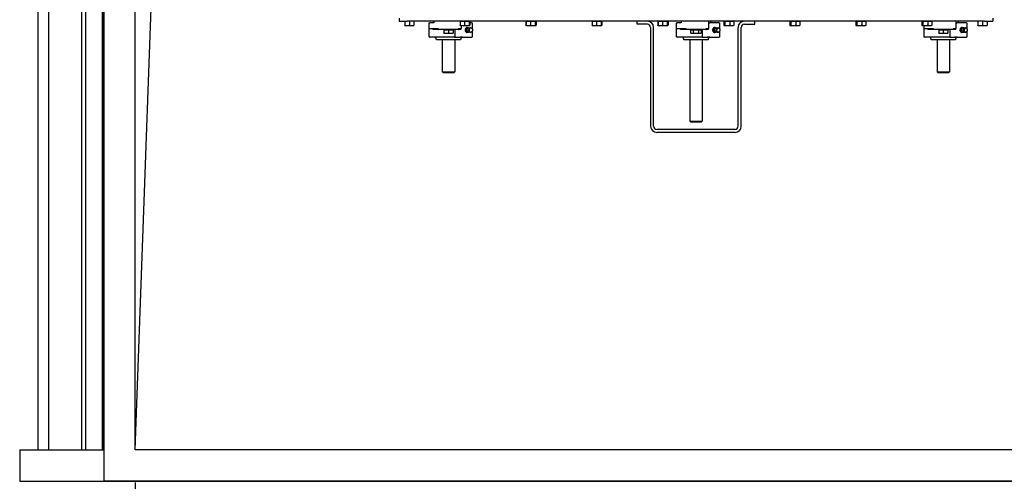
# Model space of a CAD drawing. Header units: inches. Extents: x 24 to 1128, y -69 to 748.
# Tile 586 of 656: x 476 to 535, y 552 to 580. Entities that reach past the tile are written whole.
import ezdxf

# ---------------------------------------------------------------- set-up
doc = ezdxf.new("R2010")
doc.units = ezdxf.units.IN
doc.header["$LTSCALE"] = 32
doc.header["$MEASUREMENT"] = 0
doc.layers.add('Dimension (ANSI)', color=7, linetype='Continuous', lineweight=25)
doc.layers.add('Visible (ANSI)', color=7, linetype='Continuous', lineweight=30)
doc.styles.add('Note Text (ANSI)', font='tahoma.ttf')
doc.dimstyles.new('SB Fraction-16 (ANSI)', dxfattribs={"dimscale": 32, "dimtxt": 0.125, "dimasz": 0.098425, "dimexe": 0.125, "dimexo": 0.0625, "dimgap": 0.031496, "dimtad": 0, "dimtih": 1, "dimtoh": 1, "dimdec": 4, "dimrnd": 1e-08, "dimzin": 0, "dimdsep": 46, "dimlunit": 5, "dimtxsty": 'Note Text (ANSI)', "dimcen": 0.09, "dimdle": 0.393701, "dimclrd": 256, "dimclre": 256, "dimclrt": 256, "dimadec": 0, "dimazin": 3, "dimtfac": 0.96, "dimtofl": 0, "dimtmove": 0, "dimatfit": 3, "dimfxl": 1, "dimfrac": 2, "dimtolj": 1, "dimtzin": 12, "dimlwd": -1, "dimlwe": -1, "dimarcsym": 0})

# ---------------------------------------------------------------- blocks, each defined once
blk = doc.blocks.new('*D20')
at = {"layer": 'Defpoints', "color": 0, "transparency": 16777216}
for p in [(482.656, 553.919), (550.656, 553.919), (550.656, 533.761)]:
    blk.add_point(p, dxfattribs=at)
at = {"layer": 'Dimension (ANSI)', "transparency": 16777216}
for p, q in [((482.656, 551.919), (482.656, 529.761)), ((550.656, 551.919), (550.656, 529.761)), ((485.805, 533.761), (512.858, 533.761)), ((547.506, 533.761), (520.453, 533.761))]:
    blk.add_line(p, q, dxfattribs=at)
for points in [[(485.805, 534.286), (485.805, 533.236), (482.656, 533.761)], [(547.506, 534.286), (547.506, 533.236), (550.656, 533.761)]]:
    blk.add_solid(points, dxfattribs=at)
at = {"layer": 'Dimension (ANSI)', "transparency": 16777216, "insert": (513.866, 535.852), "char_height": 4, "attachment_point": 1, "style": 'Note Text (ANSI)'}
blk.add_mtext('\\A1;68', dxfattribs=at)

msp = doc.modelspace()

# ---------------------------------------------------------------- linework, layer by layer
at = {"layer": 'Visible (ANSI)'}
for p, q in [((480.75563, 676.56853), (480.75563, 552.01853)), ((476.78063, 553.91853), (476.78063, 674.66853)), ((477.40563, 674.66853), (477.40563, 553.91853)), ((479.40563, 674.66853), (479.40563, 553.91853)), ((479.65563, 674.66853), (479.65563, 553.91853)), ((480.65563, 674.66853), (480.65563, 553.91853)), ((480.73563, 553.91853), (480.73563, 674.66853)), ((482.65563, 553.91853), (482.65563, 674.66853)), ((482.65563, 553.91853), (483.65563, 581.29353)), ((498.65563, 580.10603), (498.65563, 579.91853)), ((498.65563, 579.91853), (499.15563, 579.91853)), ((498.99963, 579.91853), (498.99963, 579.67563)), ((534.15563, 579.91853), (499.15563, 579.91853)), ((499.28063, 579.91853), (499.28063, 579.67563)), ((499.56163, 579.91853), (499.56163, 579.67563)), ((500.46813, 579.81853), (500.52653, 579.81853)), ((500.46813, 579.81853), (500.46813, 578.99978)), ((500.76041, 579.81853), (500.52653, 579.81853)), ((500.7582, 579.91853), (500.7582, 579.81853)), ((500.76041, 579.91853), (500.76041, 579.81853)), ((502.35854, 579.91853), (502.35854, 579.67562)), ((502.35854, 579.91853), (502.48931, 579.91853)), ((502.37463, 579.91853), (502.37463, 579.91853)), ((502.48931, 579.91853), (502.62007, 579.91853)), ((502.62007, 579.91853), (502.62007, 579.67562)), ((502.62007, 579.91853), (502.76861, 579.91853)), ((502.76861, 579.91853), (502.91716, 579.91853)), ((502.91716, 579.91853), (502.93494, 579.91853)), ((502.91716, 579.91853), (502.91716, 579.67562)), ((502.93494, 579.91853), (502.95272, 579.91853)), ((502.93663, 579.91853), (502.93663, 579.91853)), ((502.95272, 579.91853), (502.95272, 579.67562)), ((503.06033, 579.81853), (502.95272, 579.81853)), ((503.06033, 579.81853), (503.08962, 579.81853)), ((503.08962, 579.81853), (503.08962, 579.45262)), ((506.34475, 579.91853), (506.35854, 579.91853)), ((506.34475, 579.91853), (506.34475, 579.67562)), ((506.35854, 579.91853), (506.35854, 579.67562)), ((506.35854, 579.91853), (506.48931, 579.91853)), ((506.37463, 579.91853), (506.37463, 579.91853)), ((506.48931, 579.91853), (506.62007, 579.91853)), ((506.62007, 579.91853), (506.62007, 579.67562)), ((506.62007, 579.91853), (506.76861, 579.91853)), ((506.76861, 579.91853), (506.91716, 579.91853)), ((506.91716, 579.91853), (506.93494, 579.91853)), ((506.91716, 579.91853), (506.91716, 579.67562)), ((506.93494, 579.91853), (506.95272, 579.91853)), ((506.93663, 579.91853), (506.93663, 579.91853)), ((506.95272, 579.91853), (506.95272, 579.67562)), ((506.95272, 579.91853), (506.96651, 579.91853)), ((506.96651, 579.91853), (506.96651, 579.67562)), ((510.35854, 579.91853), (510.35854, 579.67562)), ((510.35854, 579.91853), (510.48931, 579.91853)), ((510.37463, 579.91853), (510.37463, 579.91853)), ((510.48931, 579.91853), (510.62007, 579.91853)), ((510.62007, 579.91853), (510.62007, 579.67562)), ((510.62007, 579.91853), (510.76861, 579.91853)), ((510.76861, 579.91853), (510.91716, 579.91853)), ((510.91716, 579.91853), (510.93494, 579.91853)), ((510.91716, 579.91853), (510.91716, 579.67562)), ((510.93494, 579.91853), (510.95272, 579.91853)), ((510.93663, 579.91853), (510.93663, 579.91853)), ((510.95272, 579.91853), (510.95272, 579.67562)), ((513.09313, 579.73103), (513.09313, 579.91853)), ((513.71813, 579.73103), (513.09313, 579.73103)), ((514.34475, 579.91853), (514.35854, 579.91853)), ((514.34475, 579.91853), (514.34475, 579.67562)), ((514.35854, 579.91853), (514.35854, 579.67562)), ((514.35854, 579.91853), (514.48931, 579.91853)), ((514.37463, 579.91853), (514.37463, 579.91853)), ((514.48931, 579.91853), (514.62007, 579.91853)), ((514.62007, 579.91853), (514.62007, 579.67562)), ((514.62007, 579.91853), (514.76861, 579.91853)), ((514.76861, 579.91853), (514.91716, 579.91853)), ((514.91716, 579.91853), (514.93494, 579.91853)), ((514.91716, 579.91853), (514.91716, 579.67562)), ((514.93494, 579.91853), (514.95272, 579.91853)), ((514.93663, 579.91853), (514.93663, 579.91853)), ((514.95272, 579.91853), (514.95272, 579.67562)), ((514.95272, 579.91853), (514.96651, 579.91853)), ((514.96651, 579.91853), (514.96651, 579.67562)), ((515.46813, 579.81853), (515.52653, 579.81853)), ((515.46813, 579.81853), (515.46813, 578.99978)), ((515.76041, 579.81853), (515.52653, 579.81853)), ((515.7582, 579.91853), (515.7582, 579.81853)), ((515.76041, 579.91853), (515.76041, 579.81853)), ((517.43774, 579.46853), (517.43774, 579.91853)), ((517.43884, 579.81853), (517.43884, 579.91853)), ((517.43884, 579.81853), (517.49464, 579.81853)), ((518.06033, 579.81853), (517.49464, 579.81853)), ((517.55307, 579.91853), (517.55307, 579.81853)), ((518.06033, 579.81853), (518.08962, 579.81853)), ((518.08962, 579.81853), (518.08962, 579.45262)), ((518.35238, 579.91853), (518.37822, 579.91853)), ((518.35238, 579.91853), (518.35238, 579.67562)), ((518.37463, 579.91853), (518.37463, 579.91853)), ((518.37822, 579.91853), (518.40406, 579.91853)), ((518.40406, 579.91853), (518.40406, 579.67562)), ((518.40406, 579.91853), (518.55568, 579.91853)), ((518.55568, 579.91853), (518.70731, 579.91853)), ((518.70731, 579.91853), (518.70731, 579.67562)), ((518.70731, 579.91853), (518.8331, 579.91853)), ((518.8331, 579.91853), (518.95888, 579.91853)), ((518.93663, 579.91853), (518.93663, 579.91853)), ((518.95888, 579.91853), (518.95888, 579.67562)), ((519.59313, 579.73103), (520.21813, 579.73103)), ((520.21813, 579.73103), (520.21813, 579.91853)), ((522.34782, 579.91853), (522.35238, 579.91853)), ((522.34782, 579.91853), (522.34782, 579.67562)), ((522.35238, 579.91853), (522.37822, 579.91853)), ((522.35238, 579.91853), (522.35238, 579.67562)), ((522.37463, 579.91853), (522.37463, 579.91853)), ((522.37822, 579.91853), (522.40406, 579.91853)), ((522.40406, 579.91853), (522.40406, 579.67562)), ((522.40406, 579.91853), (522.55568, 579.91853)), ((522.55568, 579.91853), (522.70731, 579.91853)), ((522.70731, 579.91853), (522.70731, 579.67562)), ((522.70731, 579.91853), (522.8331, 579.91853)), ((522.8331, 579.91853), (522.95888, 579.91853)), ((522.93663, 579.91853), (522.93663, 579.91853)), ((522.95888, 579.91853), (522.96344, 579.91853)), ((522.95888, 579.91853), (522.95888, 579.67562)), ((522.96344, 579.91853), (522.96344, 579.67562)), ((526.35238, 579.91853), (526.37822, 579.91853)), ((526.35238, 579.91853), (526.35238, 579.67562)), ((526.37463, 579.91853), (526.37463, 579.91853)), ((526.37822, 579.91853), (526.40406, 579.91853)), ((526.40406, 579.91853), (526.40406, 579.67562)), ((526.40406, 579.91853), (526.55568, 579.91853)), ((526.55568, 579.91853), (526.70731, 579.91853)), ((526.70731, 579.91853), (526.70731, 579.67562)), ((526.70731, 579.91853), (526.8331, 579.91853)), ((526.8331, 579.91853), (526.95888, 579.91853)), ((526.93663, 579.91853), (526.93663, 579.91853)), ((526.95888, 579.91853), (526.95888, 579.67562)), ((530.35238, 579.91853), (530.37822, 579.91853)), ((530.35238, 579.91853), (530.35238, 579.67562)), ((530.37463, 579.91853), (530.37463, 579.91853)), ((530.37822, 579.91853), (530.40406, 579.91853)), ((530.40406, 579.91853), (530.40406, 579.67562)), ((530.40406, 579.91853), (530.55568, 579.91853)), ((530.55568, 579.91853), (530.70731, 579.91853)), ((530.70731, 579.91853), (530.70731, 579.67562)), ((530.70731, 579.91853), (530.8331, 579.91853)), ((530.8331, 579.91853), (530.95888, 579.91853)), ((530.93663, 579.91853), (530.93663, 579.91853)), ((530.95888, 579.91853), (530.95888, 579.67562)), ((532.43774, 579.46853), (532.43774, 579.91853)), ((532.43884, 579.81853), (532.43884, 579.91853)), ((532.43884, 579.81853), (532.49464, 579.81853)), ((533.06033, 579.81853), (532.49464, 579.81853)), ((532.55307, 579.91853), (532.55307, 579.81853)), ((533.06033, 579.81853), (533.08962, 579.81853)), ((533.08962, 579.81853), (533.08962, 579.45262)), ((533.74963, 579.91853), (533.74963, 579.67563)), ((534.03063, 579.91853), (534.03063, 579.67563)), ((534.15563, 579.91853), (534.65563, 579.91853)), ((534.31163, 579.91853), (534.31163, 579.67563)), ((534.65563, 580.10603), (534.65563, 579.91853)), ((498.99963, 579.65053), (499.14013, 579.65053)), ((499.14013, 579.65053), (499.42113, 579.65053)), ((499.42113, 579.65053), (499.56163, 579.65053)), ((500.52653, 579.46853), (501.03541, 579.46853)), ((500.71114, 579.46853), (500.71114, 579.41853)), ((501.03541, 579.41853), (500.71114, 579.41853)), ((501.03541, 579.46853), (501.03541, 579.41853)), ((501.03541, 579.41853), (501.04651, 579.41853)), ((502.26475, 579.41853), (501.04651, 579.41853)), ((501.37438, 579.39353), (501.65563, 579.39353)), ((501.37438, 579.39353), (501.37438, 579.20927)), ((501.37438, 579.18415), (501.51501, 579.18415)), ((501.40251, 579.39353), (501.40251, 579.41853)), ((501.51501, 579.18415), (501.79626, 579.18415)), ((501.65563, 579.39353), (501.93688, 579.39353)), ((501.65563, 579.39353), (501.65563, 579.20927)), ((501.79626, 579.18415), (501.93688, 579.18415)), ((501.90876, 579.39353), (501.90876, 579.41853)), ((501.93688, 579.39353), (501.93688, 579.20927)), ((502.06371, 578.99978), (502.06371, 579.41853)), ((502.26475, 579.41853), (502.27586, 579.41853)), ((502.27586, 579.41853), (502.27586, 579.46853)), ((502.27586, 579.46853), (502.43774, 579.46853)), ((502.40905, 579.41853), (502.27586, 579.41853)), ((502.37463, 579.65053), (502.37293, 579.65151)), ((502.37463, 579.65053), (502.48931, 579.65053)), ((502.40905, 579.41853), (502.40905, 579.46853)), ((502.43774, 579.46853), (502.43774, 579.65053)), ((502.48931, 579.65053), (502.76861, 579.65053)), ((502.67368, 579.38415), (502.73979, 579.38415)), ((502.72993, 579.52195), (502.79604, 579.52195)), ((502.72993, 579.24636), (502.79604, 579.24636)), ((502.76861, 579.65053), (502.93494, 579.65053)), ((502.93494, 579.65053), (502.93663, 579.65053)), ((502.93663, 579.65053), (502.93834, 579.65151)), ((503.08213, 579.46053), (503.04983, 579.48992)), ((503.08213, 579.30778), (503.04983, 579.27839)), ((503.08962, 579.31569), (503.08962, 578.94978)), ((506.37293, 579.65151), (506.36682, 579.65504)), ((506.37463, 579.65053), (506.37293, 579.65151)), ((506.37463, 579.65053), (506.48931, 579.65053)), ((506.48931, 579.65053), (506.76861, 579.65053)), ((506.76861, 579.65053), (506.93494, 579.65053)), ((506.93494, 579.65053), (506.93663, 579.65053)), ((506.93663, 579.65053), (506.93834, 579.65151)), ((506.93834, 579.65151), (506.94445, 579.65504)), ((510.37463, 579.65053), (510.37293, 579.65151)), ((510.37463, 579.65053), (510.48931, 579.65053)), ((510.48931, 579.65053), (510.76861, 579.65053)), ((510.76861, 579.65053), (510.93494, 579.65053)), ((510.93494, 579.65053), (510.93663, 579.65053)), ((510.93663, 579.65053), (510.93834, 579.65151)), ((513.90563, 579.54353), (513.90563, 573.54353)), ((514.09313, 573.54353), (514.09313, 579.54353)), ((514.37293, 579.65151), (514.36682, 579.65504)), ((514.37463, 579.65053), (514.37293, 579.65151)), ((514.37463, 579.65053), (514.48931, 579.65053)), ((514.48931, 579.65053), (514.76861, 579.65053)), ((514.76861, 579.65053), (514.93494, 579.65053)), ((514.93494, 579.65053), (514.93663, 579.65053)), ((514.93663, 579.65053), (514.93834, 579.65151)), ((514.93834, 579.65151), (514.94445, 579.65504)), ((515.52653, 579.46853), (516.03541, 579.46853)), ((515.71114, 579.46853), (515.71114, 579.41853)), ((516.03541, 579.41853), (515.71114, 579.41853)), ((516.03541, 579.46853), (516.03541, 579.41853)), ((516.03541, 579.41853), (516.04651, 579.41853)), ((517.26475, 579.41853), (516.04651, 579.41853)), ((516.33088, 579.39353), (516.49532, 579.39353)), ((516.33088, 579.39353), (516.33088, 579.20927)), ((516.37438, 579.18415), (516.33223, 579.20849)), ((516.37438, 579.18415), (516.4131, 579.18415)), ((516.40251, 579.39353), (516.40251, 579.41853)), ((516.4131, 579.18415), (516.65769, 579.18415)), ((516.49532, 579.39353), (516.82007, 579.39353)), ((516.49532, 579.39353), (516.49532, 579.20927)), ((516.65769, 579.18415), (516.90023, 579.18415)), ((516.82007, 579.39353), (516.98038, 579.39353)), ((516.82007, 579.39353), (516.82007, 579.20927)), ((516.90023, 579.18415), (516.93688, 579.18415)), ((516.90876, 579.39353), (516.90876, 579.41853)), ((516.93688, 579.18415), (516.97903, 579.20849)), ((516.98038, 579.39353), (516.98038, 579.20927)), ((517.06371, 578.99978), (517.06371, 579.41853)), ((517.26475, 579.41853), (517.27586, 579.41853)), ((517.27586, 579.41853), (517.27586, 579.46853)), ((517.27586, 579.46853), (517.43774, 579.46853)), ((517.40905, 579.41853), (517.27586, 579.41853)), ((517.40905, 579.41853), (517.40905, 579.46853)), ((517.67368, 579.38415), (517.73979, 579.38415)), ((517.72993, 579.52195), (517.79604, 579.52195)), ((517.72993, 579.24636), (517.79604, 579.24636)), ((518.08213, 579.46053), (518.04983, 579.48992)), ((518.08213, 579.30778), (518.04983, 579.27839)), ((518.08962, 579.31569), (518.08962, 578.94978)), ((518.37463, 579.65053), (518.371, 579.65262)), ((518.37463, 579.65053), (518.37822, 579.65053)), ((518.37822, 579.65053), (518.55568, 579.65053)), ((518.55568, 579.65053), (518.8331, 579.65053)), ((518.8331, 579.65053), (518.93663, 579.65053)), ((518.93663, 579.65053), (518.94027, 579.65262)), ((519.21813, 573.54353), (519.21813, 579.54353)), ((519.40563, 573.54353), (519.40563, 579.54353)), ((522.371, 579.65262), (522.36882, 579.65388)), ((522.37463, 579.65053), (522.371, 579.65262)), ((522.37463, 579.65053), (522.37822, 579.65053)), ((522.37822, 579.65053), (522.55568, 579.65053)), ((522.55568, 579.65053), (522.8331, 579.65053)), ((522.8331, 579.65053), (522.93663, 579.65053)), ((522.93663, 579.65053), (522.94027, 579.65262)), ((522.94027, 579.65262), (522.94245, 579.65388)), ((526.37463, 579.65053), (526.371, 579.65262)), ((526.37463, 579.65053), (526.37822, 579.65053)), ((526.37822, 579.65053), (526.55568, 579.65053)), ((526.55568, 579.65053), (526.8331, 579.65053)), ((526.8331, 579.65053), (526.93663, 579.65053)), ((526.93663, 579.65053), (526.94027, 579.65262)), ((530.37463, 579.65053), (530.371, 579.65262)), ((530.37463, 579.65053), (530.37822, 579.65053)), ((530.37822, 579.65053), (530.55568, 579.65053)), ((530.46813, 579.65053), (530.46813, 578.99978)), ((530.52653, 579.46853), (531.03541, 579.46853)), ((530.55568, 579.65053), (530.8331, 579.65053)), ((530.71114, 579.46853), (530.71114, 579.41853)), ((531.03541, 579.41853), (530.71114, 579.41853)), ((530.8331, 579.65053), (530.93663, 579.65053)), ((530.93663, 579.65053), (530.94027, 579.65262)), ((531.03541, 579.46853), (531.03541, 579.41853)), ((531.03541, 579.41853), (531.04651, 579.41853)), ((532.26475, 579.41853), (531.04651, 579.41853)), ((531.37438, 579.39353), (531.65563, 579.39353)), ((531.37438, 579.39353), (531.37438, 579.20927)), ((531.37438, 579.18415), (531.51501, 579.18415)), ((531.40251, 579.39353), (531.40251, 579.41853)), ((531.51501, 579.18415), (531.79626, 579.18415)), ((531.65563, 579.39353), (531.93688, 579.39353)), ((531.65563, 579.39353), (531.65563, 579.20927)), ((531.79626, 579.18415), (531.93688, 579.18415)), ((531.90876, 579.39353), (531.90876, 579.41853)), ((531.93688, 579.39353), (531.93688, 579.20927)), ((532.06371, 578.99978), (532.06371, 579.41853)), ((532.26475, 579.41853), (532.27586, 579.41853)), ((532.27586, 579.41853), (532.27586, 579.46853)), ((532.27586, 579.46853), (532.43774, 579.46853)), ((532.40905, 579.41853), (532.27586, 579.41853)), ((532.40905, 579.41853), (532.40905, 579.46853)), ((532.67368, 579.38415), (532.73979, 579.38415)), ((532.72993, 579.52195), (532.79604, 579.52195)), ((532.72993, 579.24636), (532.79604, 579.24636)), ((533.08213, 579.46053), (533.04983, 579.48992)), ((533.08213, 579.30778), (533.04983, 579.27839)), ((533.08962, 579.31569), (533.08962, 578.94978)), ((533.74963, 579.65053), (533.89013, 579.65053)), ((533.89013, 579.65053), (534.17113, 579.65053)), ((534.17113, 579.65053), (534.31163, 579.65053)), ((502.02454, 578.94978), (500.51813, 578.94978)), ((502.38988, 578.79353), (500.92138, 578.79353)), ((501.28063, 578.79353), (501.28063, 576.85603)), ((502.02454, 578.94978), (502.35322, 578.94978)), ((502.03063, 578.79353), (502.03063, 576.85603)), ((502.49464, 578.94978), (502.35322, 578.94978)), ((502.49464, 578.94978), (503.06033, 578.94978)), ((503.08962, 578.94978), (503.06033, 578.94978)), ((517.02454, 578.94978), (515.51813, 578.94978)), ((517.38988, 578.79353), (515.92138, 578.79353)), ((516.28063, 578.79353), (516.28063, 573.85603)), ((517.02454, 578.94978), (517.35322, 578.94978)), ((517.03063, 578.79353), (517.03063, 573.85603)), ((517.49464, 578.94978), (517.35322, 578.94978)), ((517.49464, 578.94978), (518.06033, 578.94978)), ((518.08962, 578.94978), (518.06033, 578.94978)), ((532.02454, 578.94978), (530.51813, 578.94978)), ((532.38988, 578.79353), (530.92138, 578.79353)), ((531.28063, 578.79353), (531.28063, 576.85603)), ((532.02454, 578.94978), (532.35322, 578.94978)), ((532.03063, 578.79353), (532.03063, 576.85603)), ((532.49464, 578.94978), (532.35322, 578.94978)), ((532.49464, 578.94978), (533.06033, 578.94978)), ((533.08962, 578.94978), (533.06033, 578.94978)), ((501.28063, 576.85603), (502.03063, 576.85603)), ((501.34313, 576.79353), (501.28063, 576.85603)), ((501.96813, 576.79353), (501.34313, 576.79353)), ((501.96813, 576.79353), (502.03063, 576.85603)), ((531.28063, 576.85603), (532.03063, 576.85603)), ((531.34313, 576.79353), (531.28063, 576.85603)), ((531.96813, 576.79353), (531.34313, 576.79353)), ((531.96813, 576.79353), (532.03063, 576.85603)), ((516.28063, 573.85603), (517.03063, 573.85603)), ((516.34313, 573.79353), (516.28063, 573.85603)), ((516.96813, 573.79353), (516.34313, 573.79353)), ((516.96813, 573.79353), (517.03063, 573.85603)), ((519.03063, 573.35603), (514.28063, 573.35603)), ((519.03063, 573.16853), (514.28063, 573.16853)), ((475.65563, 553.91853), (480.75563, 553.91853)), ((475.65563, 553.91853), (475.65563, 551.99853)), ((480.75563, 553.91853), (480.73563, 553.91853)), ((550.65563, 553.91853), (482.65563, 553.91853)), ((475.65563, 551.99853), (557.65563, 551.99853)), ((480.75563, 552.01853), (552.55563, 552.01853))]:
    msp.add_line(p, q, dxfattribs=at)
for centre, radius, start, end in [((513.71813, 579.54353), 0.375, 0, 90), ((513.71813, 579.54353), 0.1875, 0, 90), ((519.59313, 579.54353), 0.375, 90, 180), ((519.59313, 579.54353), 0.1875, 90, 180), ((502.98502, 579.38415), 0.12795, 74.8655136, 144.9564643), ((502.98502, 579.38415), 0.12795, 215.0435357, 285.1344864), ((517.98502, 579.38415), 0.12795, 74.8655136, 144.9564643), ((517.98502, 579.38415), 0.12795, 215.0435357, 285.1344864), ((532.98502, 579.38415), 0.12795, 74.8655136, 144.9564643), ((532.98502, 579.38415), 0.12795, 215.0435357, 285.1344864), ((500.51813, 578.99978), 0.05, 180, 270), ((500.73388, 578.79353), 0.1875, 0, 56.4426902), ((502.57738, 578.79353), 0.1875, 123.5573098, 180), ((515.51813, 578.99978), 0.05, 180, 270), ((515.73388, 578.79353), 0.1875, 0, 56.4426902), ((517.57738, 578.79353), 0.1875, 123.5573098, 180), ((530.51813, 578.99978), 0.05, 180, 270), ((530.73388, 578.79353), 0.1875, 0, 56.4426902), ((532.57738, 578.79353), 0.1875, 123.5573098, 180), ((514.28063, 573.54353), 0.375, 180, 270), ((514.28063, 573.54353), 0.1875, 180, 270), ((519.03063, 573.54353), 0.375, 270, 0), ((519.03063, 573.54353), 0.1875, 270, 0)]:
    msp.add_arc(centre, radius, start, end, dxfattribs=at)
for centre, major_axis, start_param, end_param in [((502.77748, 579.38415), (0, 0.15625), 5.79224464, 9.91571863), ((502.75539, 579.38415), (0, 0.125), 0.50126686, 2.6403258), ((502.861, 579.38415), (0, 0.1378), 1.04719755, 2.0943951), ((502.861, 579.38415), (0, 0.1378), 0, 1.04719755), ((502.861, 579.38415), (0, -0.1378), 5.23598776, 6.28318531), ((502.93264, 579.38415), (0, 0.10433), 0.78949219, 2.35210046), ((502.861, 579.38415), (0, 0.1378), 5.64637727, 6.28318531), ((502.861, 579.38415), (0, -0.1378), 0, 0.63680804), ((503.00172, 579.38415), (0, -0.12575), 2.5699821, 6.85479586), ((517.77748, 579.38415), (0, 0.15625), 5.79224464, 9.91571863), ((517.75539, 579.38415), (0, 0.125), 0.50126686, 2.6403258), ((517.861, 579.38415), (0, 0.1378), 1.04719755, 2.0943951), ((517.861, 579.38415), (0, 0.1378), 0, 1.04719755), ((517.861, 579.38415), (0, -0.1378), 5.23598776, 6.28318531), ((517.93264, 579.38415), (0, 0.10433), 0.78949219, 2.35210046), ((517.861, 579.38415), (0, 0.1378), 5.64637727, 6.28318531), ((517.861, 579.38415), (0, -0.1378), 0, 0.63680804), ((518.00172, 579.38415), (0, -0.12575), 2.5699821, 6.85479586), ((532.77748, 579.38415), (0, 0.15625), 5.79224464, 9.91571863), ((532.75539, 579.38415), (0, 0.125), 0.50126686, 2.6403258), ((532.861, 579.38415), (0, 0.1378), 1.04719755, 2.0943951), ((532.861, 579.38415), (0, 0.1378), 0, 1.04719755), ((532.861, 579.38415), (0, -0.1378), 5.23598776, 6.28318531), ((532.93264, 579.38415), (0, 0.10433), 0.78949219, 2.35210046), ((532.861, 579.38415), (0, 0.1378), 5.64637727, 6.28318531), ((532.861, 579.38415), (0, -0.1378), 0, 0.63680804), ((533.00172, 579.38415), (0, -0.12575), 2.5699821, 6.85479586)]:
    msp.add_ellipse(centre, major_axis=major_axis, ratio=0.70710678, start_param=start_param, end_param=end_param, dxfattribs=at)
for points, weights in [([(498.99963, 579.67563), (499.07493, 579.65053), (499.14013, 579.65053)], [1, 1.0379548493, 1]), ([(498.99963, 579.65053), (498.99963, 579.65053), (498.99963, 579.67563)], [1, 1.0379548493, 1]), ([(499.14013, 579.65053), (499.20534, 579.65053), (499.28063, 579.67563)], [1, 1.0379548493, 1]), ([(499.28063, 579.67563), (499.35593, 579.65053), (499.42113, 579.65053)], [1, 1.0379548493, 1]), ([(499.42113, 579.65053), (499.48634, 579.65053), (499.56163, 579.67563)], [1, 1.0379548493, 1]), ([(499.56163, 579.67563), (499.56163, 579.65053), (499.56163, 579.65053)], [1, 1.0379548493, 1]), ([(502.37293, 579.65151), (502.36623, 579.65538), (502.35854, 579.67562)], [1.01210584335, 1.03039692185, 1]), ([(502.35854, 579.67562), (502.42862, 579.65053), (502.48931, 579.65053)], [1, 1.0379548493, 1]), ([(502.48931, 579.65053), (502.54999, 579.65053), (502.62007, 579.67562)], [1, 1.0379548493, 1]), ([(502.62007, 579.67562), (502.69967, 579.65053), (502.76861, 579.65053)], [1, 1.0379548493, 1]), ([(502.76861, 579.65053), (502.83755, 579.65053), (502.91716, 579.67562)], [1, 1.0379548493, 1]), ([(502.91716, 579.67562), (502.92669, 579.65053), (502.93494, 579.65053)], [1, 1.0379548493, 1]), ([(502.93494, 579.65053), (502.94319, 579.65053), (502.95272, 579.67562)], [1, 1.0379548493, 1]), ([(506.34475, 579.67562), (506.35301, 579.67235), (506.36099, 579.66952)], [1, 1.00479708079, 1.00838156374]), ([(506.36682, 579.65504), (506.35643, 579.66104), (506.34475, 579.67562)], [1.01858235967, 1.02171554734, 1]), ([(506.37293, 579.65151), (506.36623, 579.65538), (506.35854, 579.67562)], [1.01210584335, 1.03039692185, 1]), ([(506.35854, 579.67562), (506.42862, 579.65053), (506.48931, 579.65053)], [1, 1.0379548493, 1]), ([(506.48931, 579.65053), (506.54999, 579.65053), (506.62007, 579.67562)], [1, 1.0379548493, 1]), ([(506.62007, 579.67562), (506.69967, 579.65053), (506.76861, 579.65053)], [1, 1.0379548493, 1]), ([(506.76861, 579.65053), (506.83755, 579.65053), (506.91716, 579.67562)], [1, 1.0379548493, 1]), ([(506.91716, 579.67562), (506.92669, 579.65053), (506.93494, 579.65053)], [1, 1.0379548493, 1]), ([(506.93494, 579.65053), (506.94319, 579.65053), (506.95272, 579.67562)], [1, 1.0379548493, 1]), ([(506.94027, 579.65294), (506.95255, 579.65817), (506.96651, 579.67562)], [1.01631442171, 1.02608635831, 1]), ([(510.37293, 579.65151), (510.36623, 579.65538), (510.35854, 579.67562)], [1.01210584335, 1.03039692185, 1]), ([(510.35854, 579.67562), (510.42862, 579.65053), (510.48931, 579.65053)], [1, 1.0379548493, 1]), ([(510.48931, 579.65053), (510.54999, 579.65053), (510.62007, 579.67562)], [1, 1.0379548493, 1]), ([(510.62007, 579.67562), (510.69967, 579.65053), (510.76861, 579.65053)], [1, 1.0379548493, 1]), ([(510.76861, 579.65053), (510.83755, 579.65053), (510.91716, 579.67562)], [1, 1.0379548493, 1]), ([(510.91716, 579.67562), (510.92669, 579.65053), (510.93494, 579.65053)], [1, 1.0379548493, 1]), ([(510.93494, 579.65053), (510.94319, 579.65053), (510.95272, 579.67562)], [1, 1.0379548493, 1]), ([(514.34475, 579.67562), (514.35301, 579.67235), (514.36099, 579.66952)], [1, 1.00479708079, 1.00838156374]), ([(514.36682, 579.65504), (514.35643, 579.66104), (514.34475, 579.67562)], [1.01858235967, 1.02171554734, 1]), ([(514.37293, 579.65151), (514.36623, 579.65538), (514.35854, 579.67562)], [1.01210584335, 1.03039692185, 1]), ([(514.35854, 579.67562), (514.42862, 579.65053), (514.48931, 579.65053)], [1, 1.0379548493, 1]), ([(514.48931, 579.65053), (514.54999, 579.65053), (514.62007, 579.67562)], [1, 1.0379548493, 1]), ([(514.62007, 579.67562), (514.69967, 579.65053), (514.76861, 579.65053)], [1, 1.0379548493, 1]), ([(514.76861, 579.65053), (514.83755, 579.65053), (514.91716, 579.67562)], [1, 1.0379548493, 1]), ([(514.91716, 579.67562), (514.92669, 579.65053), (514.93494, 579.65053)], [1, 1.0379548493, 1]), ([(514.93494, 579.65053), (514.94319, 579.65053), (514.95272, 579.67562)], [1, 1.0379548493, 1]), ([(514.94027, 579.65294), (514.95255, 579.65817), (514.96651, 579.67562)], [1.01631442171, 1.02608635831, 1]), ([(518.35238, 579.67562), (518.36623, 579.65053), (518.37822, 579.65053)], [1, 1.0379548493, 1]), ([(518.37822, 579.65053), (518.39021, 579.65053), (518.40406, 579.67562)], [1, 1.0379548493, 1]), ([(518.40406, 579.67562), (518.48531, 579.65053), (518.55568, 579.65053)], [1, 1.0379548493, 1]), ([(518.55568, 579.65053), (518.62605, 579.65053), (518.70731, 579.67562)], [1, 1.0379548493, 1]), ([(518.70731, 579.67562), (518.77472, 579.65053), (518.8331, 579.65053)], [1, 1.0379548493, 1]), ([(518.8331, 579.65053), (518.89148, 579.65053), (518.95888, 579.67562)], [1, 1.0379548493, 1]), ([(518.95888, 579.67562), (518.94897, 579.65765), (518.94027, 579.65262)], [1, 1.02689674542, 1.01567267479]), ([(522.34782, 579.67562), (522.35964, 579.65861), (522.37004, 579.65322)], [1, 1.02542601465, 1.01678617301]), ([(522.35238, 579.67562), (522.36623, 579.65053), (522.37822, 579.65053)], [1, 1.0379548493, 1]), ([(522.37822, 579.65053), (522.39021, 579.65053), (522.40406, 579.67562)], [1, 1.0379548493, 1]), ([(522.40406, 579.67562), (522.48531, 579.65053), (522.55568, 579.65053)], [1, 1.0379548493, 1]), ([(522.55568, 579.65053), (522.62605, 579.65053), (522.70731, 579.67562)], [1, 1.0379548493, 1]), ([(522.70731, 579.67562), (522.77472, 579.65053), (522.8331, 579.65053)], [1, 1.0379548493, 1]), ([(522.8331, 579.65053), (522.89148, 579.65053), (522.95888, 579.67562)], [1, 1.0379548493, 1]), ([(522.95888, 579.67562), (522.94897, 579.65765), (522.94027, 579.65262)], [1, 1.02689674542, 1.01567267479]), ([(522.96344, 579.67562), (522.9523, 579.65957), (522.94245, 579.65388)], [1, 1.0239481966, 1.0176754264]), ([(522.95765, 579.67343), (522.96053, 579.6745), (522.96344, 579.67562)], [1.00313778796, 1.00163973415, 1]), ([(526.35238, 579.67562), (526.36623, 579.65053), (526.37822, 579.65053)], [1, 1.0379548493, 1]), ([(526.37822, 579.65053), (526.39021, 579.65053), (526.40406, 579.67562)], [1, 1.0379548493, 1]), ([(526.40406, 579.67562), (526.48531, 579.65053), (526.55568, 579.65053)], [1, 1.0379548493, 1]), ([(526.55568, 579.65053), (526.62605, 579.65053), (526.70731, 579.67562)], [1, 1.0379548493, 1]), ([(526.70731, 579.67562), (526.77472, 579.65053), (526.8331, 579.65053)], [1, 1.0379548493, 1]), ([(526.8331, 579.65053), (526.89148, 579.65053), (526.95888, 579.67562)], [1, 1.0379548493, 1]), ([(526.95888, 579.67562), (526.94897, 579.65765), (526.94027, 579.65262)], [1, 1.02689674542, 1.01567267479]), ([(530.35238, 579.67562), (530.36623, 579.65053), (530.37822, 579.65053)], [1, 1.0379548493, 1]), ([(530.37822, 579.65053), (530.39021, 579.65053), (530.40406, 579.67562)], [1, 1.0379548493, 1]), ([(530.40406, 579.67562), (530.48531, 579.65053), (530.55568, 579.65053)], [1, 1.0379548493, 1]), ([(530.55568, 579.65053), (530.62605, 579.65053), (530.70731, 579.67562)], [1, 1.0379548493, 1]), ([(530.70731, 579.67562), (530.77472, 579.65053), (530.8331, 579.65053)], [1, 1.0379548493, 1]), ([(530.8331, 579.65053), (530.89148, 579.65053), (530.95888, 579.67562)], [1, 1.0379548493, 1]), ([(530.95888, 579.67562), (530.94897, 579.65765), (530.94027, 579.65262)], [1, 1.02689674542, 1.01567267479]), ([(533.74963, 579.67563), (533.82493, 579.65053), (533.89013, 579.65053)], [1, 1.0379548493, 1]), ([(533.74963, 579.65053), (533.74963, 579.65053), (533.74963, 579.67563)], [1, 1.0379548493, 1]), ([(533.89013, 579.65053), (533.95534, 579.65053), (534.03063, 579.67563)], [1, 1.0379548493, 1]), ([(534.03063, 579.67563), (534.10593, 579.65053), (534.17113, 579.65053)], [1, 1.0379548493, 1]), ([(534.17113, 579.65053), (534.23634, 579.65053), (534.31163, 579.67563)], [1, 1.0379548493, 1]), ([(534.31163, 579.67563), (534.31163, 579.65053), (534.31163, 579.65053)], [1, 1.0379548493, 1]), ([(501.37438, 579.20927), (501.44974, 579.18415), (501.51501, 579.18415)], [1, 1.0379548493, 1]), ([(501.37438, 579.18415), (501.37438, 579.18415), (501.37438, 579.20927)], [1, 1.0379548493, 1]), ([(501.51501, 579.18415), (501.58027, 579.18415), (501.65563, 579.20927)], [1, 1.0379548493, 1]), ([(501.65563, 579.20927), (501.73099, 579.18415), (501.79626, 579.18415)], [1, 1.0379548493, 1]), ([(501.79626, 579.18415), (501.86152, 579.18415), (501.93688, 579.20927)], [1, 1.0379548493, 1]), ([(501.93688, 579.20927), (501.93688, 579.18415), (501.93688, 579.18415)], [1, 1.0379548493, 1]), ([(502.6931, 579.45305), (502.68005, 579.42108), (502.67368, 579.38415)], [1, 1.0379548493, 1]), ([(502.67368, 579.38415), (502.68005, 579.34723), (502.6931, 579.31526)], [1, 1.0379548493, 1]), ([(502.72993, 579.52195), (502.70616, 579.48503), (502.6931, 579.45305)], [1, 1.0379548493, 1]), ([(502.6931, 579.31526), (502.70616, 579.28328), (502.72993, 579.24636)], [1, 1.0379548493, 1]), ([(502.73979, 579.38415), (502.76357, 579.42108), (502.77662, 579.45305)], [1, 1.0379548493, 1]), ([(502.77662, 579.31526), (502.76357, 579.34723), (502.73979, 579.38415)], [1, 1.0379548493, 1]), ([(502.77662, 579.45305), (502.78967, 579.48503), (502.79604, 579.52195)], [1, 1.0379548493, 1]), ([(502.79604, 579.24636), (502.78967, 579.28328), (502.77662, 579.31526)], [1, 1.0379548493, 1]), ([(502.79604, 579.52195), (502.83489, 579.52195), (502.861, 579.52195)], [1, 1.0379548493, 1]), ([(502.861, 579.24636), (502.83489, 579.24636), (502.79604, 579.24636)], [1, 1.0379548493, 1]), ([(502.861, 579.52195), (502.88711, 579.52195), (502.90855, 579.52195)], [1, 1.0379548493, 1]), ([(502.90855, 579.24636), (502.88711, 579.24636), (502.861, 579.24636)], [1, 1.0379548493, 1]), ([(502.90855, 579.52195), (502.91704, 579.50876), (502.92397, 579.49661)], [1, 1.0132325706, 1.01723833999]), ([(502.92397, 579.2717), (502.91704, 579.25955), (502.90855, 579.24636)], [1.01723833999, 1.0132325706, 1]), ([(516.33088, 579.20927), (516.37494, 579.18415), (516.4131, 579.18415)], [1, 1.0379548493, 1]), ([(516.33223, 579.20849), (516.33156, 579.20888), (516.33088, 579.20927)], [1.00113553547, 1.00057652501, 1]), ([(516.4131, 579.18415), (516.45126, 579.18415), (516.49532, 579.20927)], [1, 1.0379548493, 1]), ([(516.49532, 579.20927), (516.58234, 579.18415), (516.65769, 579.18415)], [1, 1.0379548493, 1]), ([(516.65769, 579.18415), (516.73305, 579.18415), (516.82007, 579.20927)], [1, 1.0379548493, 1]), ([(516.82007, 579.20927), (516.86303, 579.18415), (516.90023, 579.18415)], [1, 1.0379548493, 1]), ([(516.90023, 579.18415), (516.93743, 579.18415), (516.98038, 579.20927)], [1, 1.0379548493, 1]), ([(517.6931, 579.45305), (517.68005, 579.42108), (517.67368, 579.38415)], [1, 1.0379548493, 1]), ([(517.67368, 579.38415), (517.68005, 579.34723), (517.6931, 579.31526)], [1, 1.0379548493, 1]), ([(517.72993, 579.52195), (517.70616, 579.48503), (517.6931, 579.45305)], [1, 1.0379548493, 1]), ([(517.6931, 579.31526), (517.70616, 579.28328), (517.72993, 579.24636)], [1, 1.0379548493, 1]), ([(517.73979, 579.38415), (517.76357, 579.42108), (517.77662, 579.45305)], [1, 1.0379548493, 1]), ([(517.77662, 579.31526), (517.76357, 579.34723), (517.73979, 579.38415)], [1, 1.0379548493, 1]), ([(517.77662, 579.45305), (517.78967, 579.48503), (517.79604, 579.52195)], [1, 1.0379548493, 1]), ([(517.79604, 579.24636), (517.78967, 579.28328), (517.77662, 579.31526)], [1, 1.0379548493, 1]), ([(517.79604, 579.52195), (517.83489, 579.52195), (517.861, 579.52195)], [1, 1.0379548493, 1]), ([(517.861, 579.24636), (517.83489, 579.24636), (517.79604, 579.24636)], [1, 1.0379548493, 1]), ([(517.861, 579.52195), (517.88711, 579.52195), (517.90855, 579.52195)], [1, 1.0379548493, 1]), ([(517.90855, 579.24636), (517.88711, 579.24636), (517.861, 579.24636)], [1, 1.0379548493, 1]), ([(517.90855, 579.52195), (517.91704, 579.50876), (517.92397, 579.49661)], [1, 1.0132325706, 1.01723833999]), ([(517.92397, 579.2717), (517.91704, 579.25955), (517.90855, 579.24636)], [1.01723833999, 1.0132325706, 1]), ([(531.37438, 579.20927), (531.44974, 579.18415), (531.51501, 579.18415)], [1, 1.0379548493, 1]), ([(531.37438, 579.18415), (531.37438, 579.18415), (531.37438, 579.20927)], [1, 1.0379548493, 1]), ([(531.51501, 579.18415), (531.58027, 579.18415), (531.65563, 579.20927)], [1, 1.0379548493, 1]), ([(531.65563, 579.20927), (531.73099, 579.18415), (531.79626, 579.18415)], [1, 1.0379548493, 1]), ([(531.79626, 579.18415), (531.86152, 579.18415), (531.93688, 579.20927)], [1, 1.0379548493, 1]), ([(531.93688, 579.20927), (531.93688, 579.18415), (531.93688, 579.18415)], [1, 1.0379548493, 1]), ([(532.6931, 579.45305), (532.68005, 579.42108), (532.67368, 579.38415)], [1, 1.0379548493, 1]), ([(532.67368, 579.38415), (532.68005, 579.34723), (532.6931, 579.31526)], [1, 1.0379548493, 1]), ([(532.72993, 579.52195), (532.70616, 579.48503), (532.6931, 579.45305)], [1, 1.0379548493, 1]), ([(532.6931, 579.31526), (532.70616, 579.28328), (532.72993, 579.24636)], [1, 1.0379548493, 1]), ([(532.73979, 579.38415), (532.76357, 579.42108), (532.77662, 579.45305)], [1, 1.0379548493, 1]), ([(532.77662, 579.31526), (532.76357, 579.34723), (532.73979, 579.38415)], [1, 1.0379548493, 1]), ([(532.77662, 579.45305), (532.78967, 579.48503), (532.79604, 579.52195)], [1, 1.0379548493, 1]), ([(532.79604, 579.24636), (532.78967, 579.28328), (532.77662, 579.31526)], [1, 1.0379548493, 1]), ([(532.79604, 579.52195), (532.83489, 579.52195), (532.861, 579.52195)], [1, 1.0379548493, 1]), ([(532.861, 579.24636), (532.83489, 579.24636), (532.79604, 579.24636)], [1, 1.0379548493, 1]), ([(532.861, 579.52195), (532.88711, 579.52195), (532.90855, 579.52195)], [1, 1.0379548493, 1]), ([(532.90855, 579.24636), (532.88711, 579.24636), (532.861, 579.24636)], [1, 1.0379548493, 1]), ([(532.90855, 579.52195), (532.91704, 579.50876), (532.92397, 579.49661)], [1, 1.0132325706, 1.01723833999]), ([(532.92397, 579.2717), (532.91704, 579.25955), (532.90855, 579.24636)], [1.01723833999, 1.0132325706, 1])]:
    msp.add_rational_spline(points, weights, degree=2, dxfattribs=at)
for points, knots in [([(502.91992, 579.49431), (502.91973, 579.49442), (502.91957, 579.49452), (502.9188, 579.49502), (502.91851, 579.49526), (502.91851, 579.49526)], [1.455384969, 1.455384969, 1.455384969, 1.455384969, 1.47653819, 1.47653819, 1.566481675, 1.566481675, 1.566481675, 1.566481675]), ([(502.91851, 579.27305), (502.91851, 579.27305), (502.9188, 579.27329), (502.91957, 579.27379), (502.91973, 579.27389), (502.91992, 579.274)], [3.669506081, 3.669506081, 3.669506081, 3.669506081, 3.759449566, 3.759449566, 3.780602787, 3.780602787, 3.780602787, 3.780602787]), ([(503.08213, 579.46053), (503.08813, 579.45507), (503.0934, 579.44835), (503.1022, 579.43292), (503.10569, 579.42417), (503.11048, 579.4056), (503.11178, 579.39579), (503.11206, 579.3761), (503.11104, 579.36623), (503.10677, 579.3474), (503.10352, 579.33843), (503.09504, 579.32233), (503.08981, 579.31518), (503.08324, 579.3088), (503.08269, 579.30828), (503.08213, 579.30778)], [1.6188081, 1.6188081, 1.6188081, 1.6188081, 1.93911213, 1.93911213, 2.26780621, 2.26780621, 2.59799076, 2.59799076, 2.92809932, 2.92809932, 3.25829127, 3.25829127, 3.58739104, 3.58739104, 3.61717965, 3.61717965, 3.61717965, 3.61717965]), ([(517.91992, 579.49431), (517.91973, 579.49442), (517.91957, 579.49452), (517.9188, 579.49502), (517.91851, 579.49526), (517.91851, 579.49526)], [1.455384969, 1.455384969, 1.455384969, 1.455384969, 1.47653819, 1.47653819, 1.566481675, 1.566481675, 1.566481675, 1.566481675]), ([(517.91851, 579.27305), (517.91851, 579.27305), (517.9188, 579.27329), (517.91957, 579.27379), (517.91973, 579.27389), (517.91992, 579.274)], [3.669506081, 3.669506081, 3.669506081, 3.669506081, 3.759449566, 3.759449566, 3.780602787, 3.780602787, 3.780602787, 3.780602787]), ([(518.08213, 579.46053), (518.08813, 579.45507), (518.0934, 579.44835), (518.1022, 579.43292), (518.10569, 579.42417), (518.11048, 579.4056), (518.11178, 579.39579), (518.11206, 579.3761), (518.11104, 579.36623), (518.10677, 579.3474), (518.10352, 579.33843), (518.09504, 579.32233), (518.08981, 579.31518), (518.08324, 579.3088), (518.08269, 579.30828), (518.08213, 579.30778)], [1.6188081, 1.6188081, 1.6188081, 1.6188081, 1.93911213, 1.93911213, 2.26780621, 2.26780621, 2.59799076, 2.59799076, 2.92809932, 2.92809932, 3.25829127, 3.25829127, 3.58739104, 3.58739104, 3.61717965, 3.61717965, 3.61717965, 3.61717965]), ([(532.91992, 579.49431), (532.91973, 579.49442), (532.91957, 579.49452), (532.9188, 579.49502), (532.91851, 579.49526), (532.91851, 579.49526)], [1.455384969, 1.455384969, 1.455384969, 1.455384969, 1.47653819, 1.47653819, 1.566481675, 1.566481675, 1.566481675, 1.566481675]), ([(532.91851, 579.27305), (532.91851, 579.27305), (532.9188, 579.27329), (532.91957, 579.27379), (532.91973, 579.27389), (532.91992, 579.274)], [3.669506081, 3.669506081, 3.669506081, 3.669506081, 3.759449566, 3.759449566, 3.780602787, 3.780602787, 3.780602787, 3.780602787]), ([(533.08213, 579.46053), (533.08813, 579.45507), (533.0934, 579.44835), (533.1022, 579.43292), (533.10569, 579.42417), (533.11048, 579.4056), (533.11178, 579.39579), (533.11206, 579.3761), (533.11104, 579.36623), (533.10677, 579.3474), (533.10352, 579.33843), (533.09504, 579.32233), (533.08981, 579.31518), (533.08324, 579.3088), (533.08269, 579.30828), (533.08213, 579.30778)], [1.6188081, 1.6188081, 1.6188081, 1.6188081, 1.93911213, 1.93911213, 2.26780621, 2.26780621, 2.59799076, 2.59799076, 2.92809932, 2.92809932, 3.25829127, 3.25829127, 3.58739104, 3.58739104, 3.61717965, 3.61717965, 3.61717965, 3.61717965]), ([(502.02454, 578.94978), (502.02955, 578.94978), (502.03547, 578.95131), (502.04455, 578.95632), (502.04938, 578.96055), (502.05606, 578.96945), (502.05917, 578.97557), (502.06265, 578.9868), (502.06371, 578.99381), (502.06371, 578.99978)], [-0.198415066, -0.198415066, -0.198415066, -0.198415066, -0.144401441, -0.144401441, -0.093393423, -0.093393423, -0.045517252, -0.045517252, 0, 0, 0, 0]), ([(517.02454, 578.94978), (517.02955, 578.94978), (517.03547, 578.95131), (517.04455, 578.95632), (517.04938, 578.96055), (517.05606, 578.96945), (517.05917, 578.97557), (517.06265, 578.9868), (517.06371, 578.99381), (517.06371, 578.99978)], [-0.198415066, -0.198415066, -0.198415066, -0.198415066, -0.144401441, -0.144401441, -0.093393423, -0.093393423, -0.045517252, -0.045517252, 0, 0, 0, 0]), ([(532.02454, 578.94978), (532.02955, 578.94978), (532.03547, 578.95131), (532.04455, 578.95632), (532.04938, 578.96055), (532.05606, 578.96945), (532.05917, 578.97557), (532.06265, 578.9868), (532.06371, 578.99381), (532.06371, 578.99978)], [-0.198415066, -0.198415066, -0.198415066, -0.198415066, -0.144401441, -0.144401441, -0.093393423, -0.093393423, -0.045517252, -0.045517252, 0, 0, 0, 0])]:
    msp.add_open_spline(points, degree=3, knots=knots, dxfattribs=at)

# ---------------------------------------------------------------- dimensions: what is measured, and where the dimension line sits
at = {"layer": 'Dimension (ANSI)'}
dim = msp.add_linear_dim(base=(550.65563, 533.76105), p1=(482.65563, 553.91853), p2=(550.65563, 553.91853), angle=180, dimstyle='SB Fraction-16 (ANSI)', override={"dimgap": 0.031496, "dimtih": 0, "dimtoh": 0, "dimdec": 4, "dimtol": 0, "dimlim": 0, "dimtp": 0, "dimtm": 0, "dimtdec": 2, "dimatfit": 1}, dxfattribs=at)
dim.commit()
dim.dimension.update_dxf_attribs({"geometry": '*D20', "text_midpoint": (516.65563, 533.76105), "dimtype": 160})

doc.saveas('drawing.dxf')
